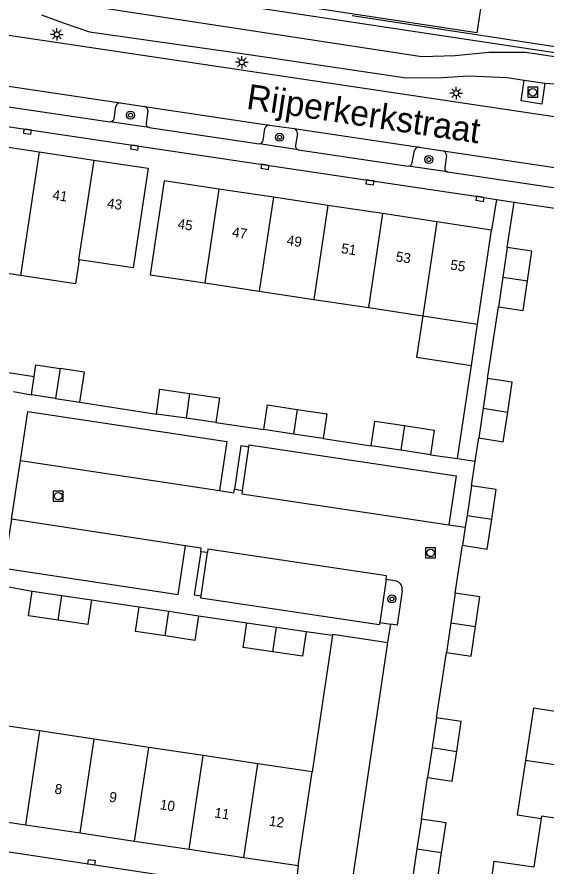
# Model space of a CAD drawing. Extents: x 124000 to 128010, y 398999 to 403000.
# Drawn here: x 126486 to 126538.7, y 399996.7 to 400081.2 of the extents above; entities that cross this region are included whole.
import ezdxf

# ---------------------------------------------------------------- set-up
doc = ezdxf.new("R2010")
doc.units = 0
for name, color, linetype in [('gg-afsc-hekwerk', 7, 'Continuous'), ('gg-anno-huisnummerreeks BGT', 7, 'Continuous'), ('gg-anno-openbare ruimte label', 7, 'Continuous'), ('gg-bbg-bijgebouw', 7, 'Continuous'), ('gg-bbg-hoofdgebouw', 7, 'Continuous'), ('gg-bbg-luifel en loopbrug', 7, 'Continuous'), ('gg-bbg-tussenscheiding', 7, 'Continuous'), ('gg-knt-verharding', 7, 'Continuous'), ('gg-knt-verharding nz', 7, 'Continuous'), ('gg-kntw-greppel-droge sloot', 7, 'Continuous'), ('gt-grn-groengrens', 7, 'Continuous'), ('gt-grn-weggrens', 7, 'Continuous'), ('gt-symb-boom', 7, 'Continuous'), ('gt-symb-kolk', 7, 'Continuous'), ('gt-symb-lichtmast', 7, 'Continuous'), ('gt-symb-rioolschacht', 7, 'Continuous')]:
    doc.layers.add(name, color=color, linetype=linetype)

# ---------------------------------------------------------------- blocks, each defined once
blk = doc.blocks.new('gt0-LMAST')
at = {"layer": 'gt-symb-lichtmast'}
for p, q in [((-0.182, 0.173), (-0.447, 0.438)), ((-0.005, 0.246), (-0.005, 0.621)), ((0.172, 0.173), (0.437, 0.438)), ((-0.255, -0.004), (-0.63, -0.004)), ((-0.182, -0.181), (-0.447, -0.446)), ((-0.005, -0.254), (-0.005, -0.629)), ((0.437, -0.446), (0.172, -0.181)), ((0.245, -0.004), (0.62, -0.004))]:
    blk.add_line(p, q, dxfattribs=at)
blk.add_circle((-0.005, -0.004), 0.25, dxfattribs=at)
blk = doc.blocks.new('gt0-RS')
at = {"layer": 'gt-symb-rioolschacht'}
blk.add_lwpolyline([(-0.5, -0.5), (0.5, -0.5), (0.5, 0.5), (-0.5, 0.5)], close=True, dxfattribs=at)
blk.add_circle((0, 0), 0.375, dxfattribs=at)
blk = doc.blocks.new('gt0-BOOM')
at = {"layer": 'gt-symb-boom'}
for radius in [0.4, 0.2]:
    blk.add_circle((0, 0), radius, dxfattribs=at)
blk = doc.blocks.new('gt0-KOLK')
at = {"layer": 'gt-symb-kolk'}
blk.add_lwpolyline([(0, 0), (0.375, 0), (0.375, 0.4), (-0.375, 0.4), (-0.375, 0), (0, 0)], dxfattribs=at)

msp = doc.modelspace()

# ---------------------------------------------------------------- linework, layer by layer
at = {"layer": 'gg-afsc-hekwerk'}
for p, q in [((126546.085, 400077.203), (126519.357, 400081.26)), ((126534.823, 400058.218), (126535.495, 400062.741)), ((126535.495, 400062.741), (126546.659, 400061.069)), ((126532.862, 400045.173), (126533.94, 400052.316)), ((126482.399, 400046.18), (126487.702, 400045.388)), ((126529.87, 400037.215), (126531.241, 400046.46)), ((126492.264, 400042.834), (126499.872, 400041.649)), ((126505.803, 400040.813), (126510.574, 400040.096)), ((126516.492, 400039.203), (126521.256, 400038.491)), ((126531.625, 400036.952), (126531.971, 400039.262)), ((126527.178, 400037.599), (126529.87, 400037.215)), ((126531.258, 400034.498), (126531.625, 400036.952)), ((126529.646, 400023.831), (126530.368, 400028.584)), ((126493.425, 400023.164), (126498.167, 400022.454)), ((126504.085, 400021.578), (126508.877, 400020.872)), ((126514.791, 400020), (126517.422, 400019.632)), ((126517.422, 400019.632), (126515.398, 400006.027)), ((126527.782, 400011.41), (126528.758, 400017.908)), ((126526.267, 400001.338), (126526.89, 400005.488))]:
    msp.add_line(p, q, dxfattribs=at)
msp.add_lwpolyline([(126482.238, 400021.463), (126481.534, 400016.836), (126483.432, 400016.548), (126484.616, 400024.559), (126487.494, 400024.031)], dxfattribs=at)
at = {"layer": 'gg-bbg-bijgebouw'}
for p, q in [((126534.823, 400058.218), (126534.382, 400055.267)), ((126534.382, 400055.267), (126533.94, 400052.316)), ((126487.43, 400043.57), (126487.702, 400045.388)), ((126532.862, 400045.173), (126532.417, 400042.218)), ((126489.847, 400043.202), (126487.43, 400043.57)), ((126489.847, 400043.202), (126492.264, 400042.834)), ((126532.417, 400042.218), (126531.971, 400039.262)), ((126502.838, 400041.231), (126499.872, 400041.649)), ((126505.803, 400040.813), (126502.838, 400041.231)), ((126513.533, 400039.65), (126510.574, 400040.096)), ((126516.492, 400039.203), (126513.533, 400039.65)), ((126524.217, 400038.045), (126521.256, 400038.491)), ((126527.178, 400037.599), (126524.217, 400038.045)), ((126531.258, 400034.498), (126530.813, 400031.541)), ((126530.813, 400031.541), (126530.638, 400030.379)), ((126530.638, 400030.379), (126530.368, 400028.584)), ((126487.494, 400024.031), (126490.46, 400023.598)), ((126490.46, 400023.598), (126493.425, 400023.164)), ((126529.646, 400023.831), (126529.202, 400020.87)), ((126498.167, 400022.454), (126501.126, 400022.016)), ((126501.126, 400022.016), (126504.085, 400021.578)), ((126508.877, 400020.872), (126511.834, 400020.436)), ((126529.202, 400020.87), (126528.758, 400017.908)), ((126511.834, 400020.436), (126514.791, 400020)), ((126527.782, 400011.41), (126527.336, 400008.449)), ((126527.336, 400008.449), (126526.89, 400005.488)), ((126526.267, 400001.338), (126525.82, 399998.377)), ((126525.82, 399998.377), (126525.373, 399995.416))]:
    msp.add_line(p, q, dxfattribs=at)
for points in [[(126536.835, 400054.9), (126537.276, 400057.851), (126534.823, 400058.218)], [(126533.94, 400052.316), (126536.393, 400051.949), (126536.835, 400054.9)], [(126487.702, 400045.388), (126487.874, 400046.541), (126490.292, 400046.18)], [(126492.264, 400042.834), (126492.71, 400045.818), (126490.292, 400046.18)], [(126534.869, 400041.848), (126535.314, 400044.803), (126532.862, 400045.173)], [(126499.872, 400041.649), (126500.218, 400044.105), (126503.184, 400043.687)], [(126503.184, 400043.687), (126506.149, 400043.269), (126505.803, 400040.813)], [(126510.574, 400040.096), (126510.948, 400042.556), (126513.907, 400042.106)], [(126513.907, 400042.106), (126516.865, 400041.657), (126516.492, 400039.203)], [(126531.971, 400039.262), (126534.423, 400038.892), (126534.869, 400041.848)], [(126521.256, 400038.491), (126521.625, 400040.943), (126524.586, 400040.497)], [(126524.586, 400040.497), (126527.547, 400040.051), (126527.178, 400037.599)], [(126533.265, 400031.172), (126533.71, 400034.129), (126531.258, 400034.498)], [(126530.368, 400028.584), (126532.82, 400028.215), (126533.265, 400031.172)], [(126490.097, 400021.133), (126487.134, 400021.566), (126487.494, 400024.031)], [(126531.659, 400020.506), (126532.097, 400023.468), (126529.646, 400023.831)], [(126493.425, 400023.164), (126493.059, 400020.7), (126490.097, 400021.133)], [(126500.761, 400019.565), (126497.804, 400020.002), (126498.167, 400022.454)], [(126504.085, 400021.578), (126503.717, 400019.127), (126500.761, 400019.565)], [(126511.472, 400017.983), (126508.515, 400018.419), (126508.877, 400020.872)], [(126514.791, 400020), (126514.429, 400017.547), (126511.472, 400017.983)], [(126528.758, 400017.908), (126531.22, 400017.543), (126531.659, 400020.506)], [(126529.788, 400008.08), (126530.234, 400011.041), (126527.782, 400011.41)], [(126526.89, 400005.488), (126529.342, 400005.119), (126529.788, 400008.08)], [(126528.272, 399998.007), (126528.719, 400000.968), (126526.267, 400001.338)], [(126525.373, 399995.416), (126527.825, 399995.046), (126528.272, 399998.007)]]:
    msp.add_lwpolyline(points, dxfattribs=at)
at = {"layer": 'gg-bbg-hoofdgebouw'}
for p, q in [((126482.762, 400068.554), (126488.198, 400067.734)), ((126488.198, 400067.734), (126493.635, 400066.915)), ((126511.524, 400063.214), (126506.093, 400064.029)), ((126516.956, 400062.4), (126511.524, 400063.214)), ((126522.388, 400061.585), (126516.956, 400062.4)), ((126527.819, 400060.771), (126522.388, 400061.585)), ((126533.251, 400059.956), (126527.819, 400060.771)), ((126531.855, 400050.601), (126533.251, 400059.956)), ((126504.693, 400054.685), (126510.125, 400053.868)), ((126510.125, 400053.868), (126515.558, 400053.052)), ((126515.558, 400053.052), (126520.99, 400052.235)), ((126520.99, 400052.235), (126526.423, 400051.418)), ((126526.423, 400051.418), (126531.855, 400050.601)), ((126493.681, 400009.294), (126488.251, 400010.111)), ((126499.11, 400008.478), (126493.681, 400009.294)), ((126504.539, 400007.661), (126499.11, 400008.478)), ((126509.969, 400006.844), (126504.539, 400007.661)), ((126515.398, 400006.027), (126509.969, 400006.844)), ((126514.011, 399996.715), (126515.398, 400006.027)), ((126538.177, 400001.403), (126537.462, 399996.583)), ((126486.84, 400000.781), (126492.274, 399999.968)), ((126492.274, 399999.968), (126497.709, 399999.155)), ((126497.709, 399999.155), (126503.143, 399998.341)), ((126503.143, 399998.341), (126508.577, 399997.528)), ((126508.577, 399997.528), (126514.011, 399996.715))]:
    msp.add_line(p, q, dxfattribs=at)
for points in [[(126493.635, 400066.915), (126499.071, 400066.095), (126497.569, 400056.179), (126492.195, 400056.981)], [(126506.093, 400064.029), (126500.661, 400064.843), (126499.26, 400055.502), (126504.693, 400054.685)], [(126486.339, 400055.435), (126480.665, 400056.283), (126480.999, 400058.658)], [(126492.195, 400056.981), (126491.832, 400054.615), (126486.339, 400055.435)], [(126548.352, 400005.414), (126549.13, 400010.592), (126537.416, 400012.379), (126536.631, 400007.178)], [(126488.251, 400010.111), (126482.822, 400010.928), (126481.406, 400001.594), (126486.84, 400000.781)], [(126536.631, 400007.178), (126535.813, 400001.755), (126538.177, 400001.403)], [(126546.046, 399989.875), (126532.769, 399991.87), (126533.528, 399997.166), (126537.462, 399996.583)]]:
    msp.add_lwpolyline(points, dxfattribs=at)
at = {"layer": 'gg-bbg-luifel en loopbrug'}
msp.add_line((126531.241, 400046.46), (126531.855, 400050.601), dxfattribs=at)
for points in [[(126531.785, 400079.576), (126514.492, 400082.202), (126515.09, 400086.137), (126519.984, 400085.394)], [(126519.984, 400085.394), (126532.383, 400083.511), (126531.785, 400079.576)], [(126526.423, 400051.418), (126525.786, 400047.304), (126531.241, 400046.46)]]:
    msp.add_lwpolyline(points, dxfattribs=at)
at = {"layer": 'gg-bbg-tussenscheiding'}
for p, q in [((126488.198, 400067.734), (126486.339, 400055.435)), ((126506.093, 400064.029), (126504.693, 400054.685)), ((126511.524, 400063.214), (126510.125, 400053.868)), ((126516.956, 400062.4), (126515.558, 400053.052)), ((126522.388, 400061.585), (126520.99, 400052.235)), ((126527.819, 400060.771), (126526.423, 400051.418)), ((126534.382, 400055.267), (126536.835, 400054.9)), ((126490.292, 400046.18), (126489.847, 400043.202)), ((126503.184, 400043.687), (126502.838, 400041.231)), ((126513.907, 400042.106), (126513.533, 400039.65)), ((126532.417, 400042.218), (126534.869, 400041.848)), ((126524.586, 400040.497), (126524.217, 400038.045)), ((126530.813, 400031.541), (126533.265, 400031.172)), ((126490.097, 400021.133), (126490.46, 400023.598)), ((126500.761, 400019.565), (126501.126, 400022.016)), ((126529.202, 400020.87), (126531.659, 400020.506)), ((126511.472, 400017.983), (126511.834, 400020.436)), ((126488.251, 400010.111), (126486.84, 400000.781)), ((126492.274, 399999.968), (126493.681, 400009.294)), ((126497.709, 399999.155), (126499.11, 400008.478)), ((126527.336, 400008.449), (126529.788, 400008.08)), ((126503.143, 399998.341), (126504.539, 400007.661)), ((126508.577, 399997.528), (126509.969, 400006.844)), ((126548.352, 400005.414), (126536.631, 400007.178)), ((126525.82, 399998.377), (126528.272, 399998.007))]:
    msp.add_line(p, q, dxfattribs=at)
for points in [[(126493.635, 400066.915), (126492.134, 400056.99), (126492.195, 400056.981)], [(126547.574, 400000.236), (126538.213, 400001.644), (126538.177, 400001.403)]]:
    msp.add_lwpolyline(points, dxfattribs=at)
at = {"layer": 'gg-knt-verharding'}
for p, q in [((126472.908, 400081.167), (126559.26, 400068.335)), ((126536.502, 400074.871), (126538.574, 400074.557)), ((126473.397, 400073.977), (126495.254, 400070.727)), ((126496.285, 400072.603), (126498.706, 400072.247)), ((126495.662, 400071.025), (126495.851, 400072.262)), ((126499.031, 400071.8), (126498.862, 400070.556)), ((126499.144, 400070.163), (126495.254, 400070.727)), ((126499.144, 400070.163), (126510.105, 400068.525)), ((126510.514, 400068.863), (126510.688, 400070.054)), ((126511.111, 400070.404), (126513.586, 400070.046)), ((126513.919, 400069.576), (126513.738, 400068.389)), ((126514.02, 400067.944), (126510.105, 400068.525)), ((126526.034, 400068.209), (126528.444, 400067.831)), ((126514.02, 400067.944), (126524.966, 400066.323)), ((126525.355, 400066.638), (126525.574, 400067.875)), ((126528.753, 400067.374), (126528.611, 400066.182)), ((126528.882, 400065.733), (126524.966, 400066.323)), ((126528.882, 400065.733), (126539.839, 400064.105)), ((126533.748, 400062.999), (126533.251, 400059.956)), ((126533.748, 400062.999), (126535.495, 400062.741)), ((126508.438, 400034.031), (126509.085, 400038.346)), ((126507.649, 400034.158), (126508.438, 400034.031)), ((126504.967, 400027.87), (126504.3, 400027.946)), ((126504.327, 400023.547), (126504.967, 400027.87)), ((126522.756, 400025.191), (126522.123, 400020.905)), ((126523.784, 400025.01), (126522.756, 400025.191)), ((126522.123, 400020.905), (126523.233, 400020.723)), ((126514.011, 399996.715), (126513.747, 399994.696))]:
    msp.add_line(p, q, dxfattribs=at)
for points in [[(126538.574, 400074.557), (126538.259, 400072.481), (126536.187, 400072.795), (126536.502, 400074.871)], [(126468.047, 400072.746), (126468.466, 400072.696), (126477.668, 400071.349), (126487.059, 400069.944), (126497.726, 400068.361), (126521.179, 400064.893), (126532.133, 400063.261), (126533.748, 400062.999)], [(126509.085, 400038.346), (126508.297, 400038.474), (126507.649, 400034.158)], [(126504.3, 400027.946), (126503.636, 400023.67), (126504.327, 400023.547)], [(126524.346, 400024.044), (126523.848, 400020.623), (126523.233, 400020.723)], [(126477.773, 399999.209), (126482.763, 399998.438), (126504.041, 399995.245), (126513.61, 399993.796)]]:
    msp.add_lwpolyline(points, dxfattribs=at)
for centre, radius, start, end in [((126496.283, 400072.158), 0.445, 89.79897, 166.51548), ((126498.581, 400071.815), 0.45, 358.11769, 73.92182), ((126495.267, 400071.138), 0.411, 268.20714, 344.08106), ((126499.222, 400070.516), 0.362, 173.71515, 257.60806), ((126511.107, 400069.979), 0.425, 89.41013, 169.80016), ((126513.452, 400069.598), 0.468, 357.3011, 73.33485), ((126510.072, 400068.982), 0.458, 274.15996, 344.98109), ((126514.103, 400068.308), 0.373, 167.50844, 257.21707), ((126526.02, 400067.744), 0.465, 88.304, 163.66182), ((126528.322, 400067.415), 0.433, 354.5165, 73.61259), ((126525.01, 400066.666), 0.346, 262.61556, 355.38338), ((126528.935, 400066.071), 0.342, 161.11227, 261.11502), ((126523.565, 400024.236), 0.804, 346.1951, 74.18493)]:
    msp.add_arc(centre, radius, start, end, dxfattribs=at)
at = {"layer": 'gg-knt-verharding nz'}
for p, q in [((126473.009, 400076.084), (126496.285, 400072.603)), ((126498.706, 400072.247), (126511.111, 400070.404)), ((126513.586, 400070.046), (126526.034, 400068.209)), ((126528.444, 400067.831), (126540.836, 400065.986)), ((126485.456, 400031.187), (126486.336, 400037.006)), ((126486.336, 400037.006), (126506.151, 400034.052)), ((126502.773, 400028.535), (126485.456, 400031.187)), ((126528.986, 400030.628), (126530.638, 400030.379)), ((126522.939, 400018.927), (126523.233, 400020.723))]:
    msp.add_line(p, q, dxfattribs=at)
for points in [[(126486.336, 400037.006), (126487.08, 400041.899), (126506.876, 400038.912), (126506.151, 400034.052)], [(126509.085, 400038.346), (126509.118, 400038.568), (126529.723, 400035.493), (126528.986, 400030.628)], [(126506.151, 400034.052), (126507.6, 400033.808), (126507.649, 400034.158)], [(126508.438, 400034.031), (126508.372, 400033.709), (126528.986, 400030.628)], [(126485.456, 400031.187), (126484.692, 400026.305), (126502.03, 400023.679), (126502.773, 400028.535)], [(126504.3, 400027.946), (126504.349, 400028.294), (126502.773, 400028.535)], [(126522.756, 400025.191), (126522.791, 400025.531), (126505.004, 400028.197), (126504.967, 400027.87)], [(126522.123, 400020.905), (126522.075, 400020.676), (126504.308, 400023.319), (126504.327, 400023.547)], [(126517.422, 400019.632), (126517.462, 400019.741), (126522.939, 400018.927)], [(126519.087, 399993.884), (126519.216, 399993.87), (126522.939, 400018.927)]]:
    msp.add_lwpolyline(points, dxfattribs=at)
at = {"layer": 'gg-kntw-greppel-droge sloot'}
for points in [[(126538.574, 400074.557), (126543.685, 400074.243), (126556.112, 400072.987), (126556.542, 400074.659), (126536.631, 400077.615), (126532.972, 400077.635), (126529.622, 400077.297), (126526.318, 400077.178), (126494.729, 400081.991)], [(126488.431, 400081.376), (126490.708, 400080.529), (126493.227, 400079.667), (126508.43, 400077.513), (126524.756, 400075.109), (126528.38, 400075.143), (126531.007, 400075.314), (126534.793, 400075.123), (126536.502, 400074.871)]]:
    msp.add_lwpolyline(points, dxfattribs=at)
at = {"layer": 'gt-grn-groengrens'}
msp.add_line((126557.706, 400074.832), (126474.051, 400087.531), dxfattribs=at)
at = {"layer": 'gt-grn-weggrens'}
for p, q in [((126485.652, 400043.878), (126487.43, 400043.57)), ((126529.87, 400037.215), (126531.625, 400036.952))]:
    msp.add_line(p, q, dxfattribs=at)

# ---------------------------------------------------------------- block references
at = {"layer": 'gt-symb-boom'}
for p in [(126497.3, 400071.388), (126512.142, 400069.187), (126527.011, 400066.974), (126523.326, 400023.252)]:
    msp.add_blockref('gt0-BOOM', p, dxfattribs=at)
at = {"layer": 'gt-symb-kolk'}
for p, rotation in [((126487.059, 400069.944), 171.49556993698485), ((126497.726, 400068.361), 171.56061323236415), ((126510.717, 400066.442), 171.59372604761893), ((126521.179, 400064.893), 171.5857434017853), ((126532.133, 400063.261), 171.52868555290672), ((126493.39, 399996.843), -8.529568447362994)]:
    msp.add_blockref('gt0-KOLK', p, dxfattribs=dict(at, rotation=rotation))
at = {"layer": 'gt-symb-lichtmast'}
for p in [(126489.97, 400079.428), (126508.391, 400076.651), (126529.731, 400073.577)]:
    msp.add_blockref('gt0-LMAST', p, dxfattribs=at)
at = {"layer": 'gt-symb-rioolschacht'}
for p in [(126537.352, 400073.667), (126490.104, 400033.473), (126527.177, 400027.829)]:
    msp.add_blockref('gt0-RS', p, dxfattribs=at)

# ---------------------------------------------------------------- texts
at = {"layer": 'gg-anno-huisnummerreeks BGT'}
for s, rotation, p in [('41', 351.4, (126489.478, 400062.991)), ('43', 351.4, (126494.913, 400062.172)), ('45', 351.5, (126501.942, 400060.101)), ('47', 351.5, (126507.373, 400059.287)), ('49', 351.5, (126512.805, 400058.472)), ('51', 351.5, (126518.236, 400057.658)), ('53', 351.5, (126523.669, 400056.843)), ('55', 351.5, (126529.099, 400056.029)), ('8', 351.5, (126489.691, 400003.893)), ('9', 351.5, (126495.125, 400003.08)), ('10', 351.5, (126500.176, 400002.325)), ('11', 351.5, (126505.61, 400001.512)), ('12', 351.5, (126511.044, 400000.699))]:
    msp.add_text(s, height=1, rotation=rotation, dxfattribs=at).set_placement(p)
at = {"layer": 'gg-anno-openbare ruimte label'}
msp.add_text('Rijperkerkstraat', height=2.5, rotation=351.5, dxfattribs=at).set_placement((126508.756, 400072.033))

doc.saveas('drawing.dxf')
